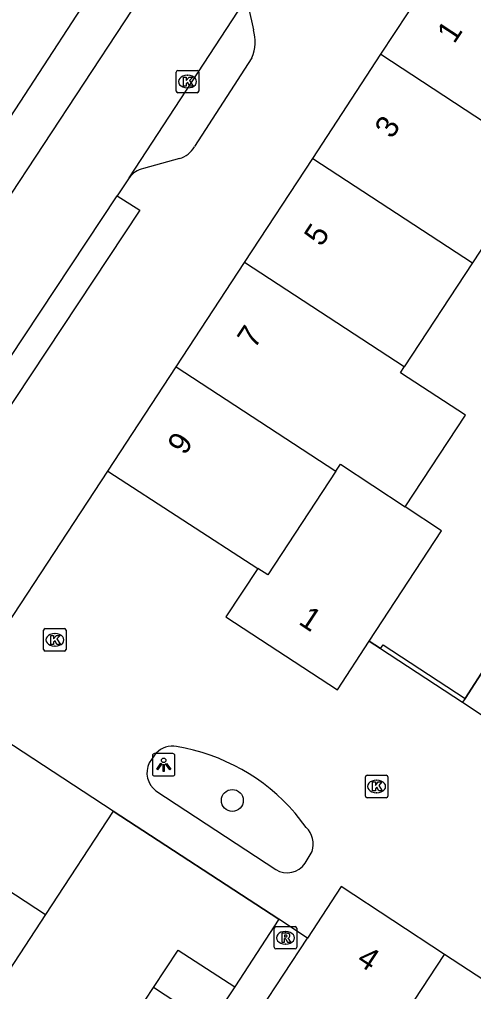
# Model space of a CAD drawing. Extents: x 159280 to 160375, y 384531 to 385872.
# Drawn here: x 159655.03 to 159675.25, y 385008.58 to 385051.93 of the extents above; entities that cross this region are included whole.
import ezdxf

# ---------------------------------------------------------------- set-up
doc = ezdxf.new("R2010")
doc.units = 0
for name, color, linetype in [('IMGEO_Boom', 7, 'Continuous'), ('IMGEO_Hek', 7, 'Continuous'), ('IMGEO_Kolk', 7, 'Continuous'), ('IMGEO_Lichtpunt', 7, 'Continuous'), ('IMGEO_Muur', 7, 'Continuous'), ('IMGEO_Pand', 7, 'Continuous'), ('IMGEO_Pand_nummerreeks', 7, 'Continuous'), ('IMGEO_Rijbaan_lokaal_open', 7, 'Continuous'), ('IMGEO_Rioolput', 7, 'Continuous'), ('IMGEO_Voetpad_open', 7, 'Continuous')]:
    doc.layers.add(name, color=color, linetype=linetype)

msp = doc.modelspace()

# ---------------------------------------------------------------- linework, layer by layer
at = {"layer": 'IMGEO_Boom'}
msp.add_circle((159664.511, 385017.106), 0.489, dxfattribs=at)
at = {"layer": 'IMGEO_Hek'}
for points in [[(159677.852, 385026.292), (159674.871, 385021.658)], [(159671.11, 385023.879), (159670.604, 385024.206)], [(159659.213, 385016.628), (159666.575, 385011.807)], [(159666.575, 385011.807), (159664.617, 385008.794)]]:
    msp.add_lwpolyline(points, dxfattribs=at)
at = {"layer": 'IMGEO_Kolk'}
for p, q in [((159662.015, 385048.73), (159662.015, 385049.582)), ((159662.09, 385049.656), (159662.942, 385049.656)), ((159662.503, 385049.436), (159662.528, 385049.436)), ((159663.016, 385049.582), (159663.016, 385048.73)), ((159662.526, 385048.876), (159662.501, 385048.876)), ((159662.942, 385048.656), (159662.09, 385048.656)), ((159656.111, 385023.839), (159656.111, 385024.691)), ((159656.186, 385024.765), (159657.038, 385024.765)), ((159657.112, 385024.691), (159657.112, 385023.839)), ((159656.599, 385024.545), (159656.624, 385024.545)), ((159657.038, 385023.765), (159656.186, 385023.765)), ((159656.622, 385023.985), (159656.597, 385023.985)), ((159670.435, 385017.303), (159670.435, 385018.155)), ((159670.51, 385018.229), (159671.362, 385018.229)), ((159671.436, 385018.155), (159671.436, 385017.303)), ((159670.923, 385018.009), (159670.948, 385018.009)), ((159671.362, 385017.229), (159670.51, 385017.229)), ((159670.946, 385017.449), (159670.921, 385017.449))]:
    msp.add_line(p, q, dxfattribs=at)
for points in [[(159662.015, 385048.73), (159662.015, 385049.582)], [(159662.09, 385049.656), (159662.942, 385049.656)], [(159662.336, 385049.356), (159662.459, 385049.356), (159662.459, 385049.205), (159662.589, 385049.356), (159662.753, 385049.356), (159662.607, 385049.205), (159662.76, 385048.956), (159662.608, 385048.956), (159662.523, 385049.12), (159662.459, 385049.053), (159662.459, 385048.956), (159662.336, 385048.956), (159662.336, 385049.356)], [(159663.016, 385049.582), (159663.016, 385048.73)], [(159662.942, 385048.656), (159662.09, 385048.656)], [(159656.111, 385023.839), (159656.111, 385024.691)], [(159656.186, 385024.765), (159657.038, 385024.765)], [(159657.112, 385024.691), (159657.112, 385023.839)], [(159656.432, 385024.465), (159656.555, 385024.465), (159656.555, 385024.314), (159656.685, 385024.465), (159656.849, 385024.465), (159656.703, 385024.314), (159656.856, 385024.065), (159656.704, 385024.065), (159656.619, 385024.229), (159656.555, 385024.162), (159656.555, 385024.065), (159656.432, 385024.065), (159656.432, 385024.465)], [(159657.038, 385023.765), (159656.186, 385023.765)], [(159670.435, 385017.303), (159670.435, 385018.155)], [(159670.51, 385018.229), (159671.362, 385018.229)], [(159671.436, 385018.155), (159671.436, 385017.303)], [(159670.756, 385017.929), (159670.879, 385017.929), (159670.879, 385017.778), (159671.009, 385017.929), (159671.173, 385017.929), (159671.027, 385017.778), (159671.18, 385017.529), (159671.028, 385017.529), (159670.943, 385017.693), (159670.879, 385017.626), (159670.879, 385017.529), (159670.756, 385017.529), (159670.756, 385017.929)], [(159671.362, 385017.229), (159670.51, 385017.229)]]:
    msp.add_lwpolyline(points, dxfattribs=at)
for centre, start, end in [((159662.092, 385049.58), 91.552, 178.448), ((159662.092, 385049.58), 91.552, 178.448), ((159662.94, 385049.58), 1.552, 88.448), ((159662.94, 385049.58), 1.552, 88.448), ((159662.092, 385048.732), 181.552, 268.448), ((159662.092, 385048.732), 181.552, 268.448), ((159662.94, 385048.732), 271.552, 358.448), ((159662.94, 385048.732), 271.552, 358.448), ((159656.188, 385024.689), 91.552, 178.448), ((159656.188, 385024.689), 91.552, 178.448), ((159657.036, 385024.689), 1.552, 88.448), ((159657.036, 385024.689), 1.552, 88.448), ((159656.188, 385023.841), 181.552, 268.448), ((159656.188, 385023.841), 181.552, 268.448), ((159657.036, 385023.841), 271.552, 358.448), ((159657.036, 385023.841), 271.552, 358.448), ((159670.512, 385018.153), 91.552, 178.448), ((159670.512, 385018.153), 91.552, 178.448), ((159671.36, 385018.153), 1.552, 88.448), ((159671.36, 385018.153), 1.552, 88.448), ((159670.512, 385017.305), 181.552, 268.448), ((159670.512, 385017.305), 181.552, 268.448), ((159671.36, 385017.305), 271.552, 358.448), ((159671.36, 385017.305), 271.552, 358.448)]:
    msp.add_arc(centre, 0.0765, start, end, dxfattribs=at)
for centre, major_axis, ratio, start_param, end_param in [((159662.502, 385049.156), (-0.387, 0.002), 0.722429, 4.712389, 7.853982), ((159662.527, 385049.156), (-0.39, 0.002), 0.717154, 1.570796, 4.712389), ((159656.598, 385024.265), (-0.387, 0.002), 0.722429, 4.712389, 7.853982), ((159656.623, 385024.265), (-0.39, 0.002), 0.717154, 1.570796, 4.712389), ((159670.922, 385017.729), (-0.387, 0.002), 0.722429, 4.712389, 7.853982), ((159670.947, 385017.729), (-0.39, 0.002), 0.717154, 1.570796, 4.712389)]:
    msp.add_ellipse(centre, major_axis=major_axis, ratio=ratio, start_param=start_param, end_param=end_param, dxfattribs=at)
at = {"layer": 'IMGEO_Lichtpunt'}
for p, q in [((159660.956, 385019.097), (159660.956, 385018.29)), ((159660.956, 385019.097), (159660.956, 385018.29)), ((159661.858, 385019.192), (159661.05, 385019.192)), ((159661.858, 385019.192), (159661.05, 385019.192)), ((159661.952, 385018.29), (159661.952, 385019.097)), ((159661.952, 385018.29), (159661.952, 385019.097)), ((159661.05, 385018.196), (159661.858, 385018.196)), ((159661.05, 385018.196), (159661.858, 385018.196))]:
    msp.add_line(p, q, dxfattribs=at)
for points in [[(159661.33, 385018.761), (159661.369, 385018.733), (159661.181, 385018.471), (159661.143, 385018.498), (159661.33, 385018.761)], [(159661.432, 385018.713), (159661.479, 385018.713), (159661.479, 385018.391), (159661.432, 385018.391), (159661.432, 385018.713)], [(159661.542, 385018.733), (159661.58, 385018.76), (159661.767, 385018.498), (159661.728, 385018.47), (159661.542, 385018.733)]]:
    msp.add_lwpolyline(points, dxfattribs=at)
msp.add_circle((159661.455, 385018.895), 0.0994, dxfattribs=at)
for centre, start, end in [((159661.05, 385019.097), 90, 180), ((159661.05, 385019.097), 90, 180), ((159661.858, 385019.097), 0, 90), ((159661.858, 385019.097), 0, 90), ((159661.05, 385018.29), 180, 270), ((159661.05, 385018.29), 180, 270), ((159661.858, 385018.29), 270, 0), ((159661.858, 385018.29), 270, 360)]:
    msp.add_arc(centre, 0.0946, start, end, dxfattribs=at)
at = {"layer": 'IMGEO_Muur'}
for points in [[(159671.11, 385023.879), (159671.223, 385024.044), (159674.871, 385021.658)], [(159671.11, 385023.879), (159674.757, 385021.492)], [(159674.871, 385021.658), (159674.757, 385021.492)]]:
    msp.add_lwpolyline(points, dxfattribs=at)
at = {"layer": 'IMGEO_Pand'}
for points in [[(159671.126, 385050.378), (159672.947, 385053.164), (159673.905, 385054.574), (159676.479, 385052.885)], [(159668.088, 385045.731), (159671.126, 385050.378)], [(159671.126, 385050.378), (159676.251, 385047.011)], [(159665.05, 385041.084), (159668.088, 385045.731)], [(159668.088, 385045.731), (159675.21, 385041.075)], [(159678.104, 385045.493), (159675.21, 385041.075)], [(159662.012, 385036.436), (159665.05, 385041.084)], [(159672.168, 385036.431), (159665.05, 385041.084)], [(159675.21, 385041.075), (159672.168, 385036.431)], [(159658.974, 385031.789), (159662.012, 385036.436)], [(159662.012, 385036.436), (159669.125, 385031.786)], [(159672.206, 385030.194), (159674.887, 385034.287), (159672.001, 385036.177), (159672.168, 385036.431)], [(159669.125, 385031.786), (159669.327, 385032.094), (159672.206, 385030.194)], [(159658.974, 385031.789), (159665.642, 385027.454)], [(159669.125, 385031.786), (159666.095, 385027.16), (159665.642, 385027.454)], [(159670.604, 385024.206), (159673.827, 385029.125), (159672.206, 385030.194)], [(159665.642, 385027.454), (159664.223, 385025.29), (159669.187, 385022.044), (159670.604, 385024.206)], [(159659.213, 385016.628), (159652.088, 385021.294)], [(159649.067, 385016.681), (159656.193, 385012.015)], [(159659.213, 385016.628), (159656.193, 385012.015)], [(159673.959, 385010.244), (159669.352, 385013.265), (159667.852, 385010.971)], [(159656.193, 385012.015), (159653.173, 385007.401)], [(159664.695, 385006.143), (159667.852, 385010.971)], [(159661.007, 385008.769), (159662.097, 385010.425), (159664.617, 385008.794)], [(159669.293, 385003.129), (159673.959, 385010.244)], [(159678.566, 385007.223), (159673.959, 385010.244)], [(159662.411, 385005.443), (159659.891, 385007.074), (159661.007, 385008.769)], [(159663.514, 385007.119), (159661.007, 385008.769)], [(159664.617, 385008.794), (159663.514, 385007.119)]]:
    msp.add_lwpolyline(points, dxfattribs=at)
at = {"layer": 'IMGEO_Rijbaan_lokaal_open'}
for points in [[(159652.518, 385040.886), (159661.5, 385054.568)], [(159659.919, 385044.859), (159665.274, 385053.079)], [(159659.919, 385044.859), (159659.378, 385044.063)], [(159645.527, 385023.106), (159651.154, 385031.619), (159659.378, 385044.063)], [(159652.088, 385021.294), (159658.974, 385031.789)], [(159670.604, 385024.206), (159671.11, 385023.879)], [(159674.757, 385021.492), (159676.297, 385020.469)], [(159661.123, 385019.221), (159660.805, 385018.779)], [(159661.112, 385017.539), (159666.447, 385014.03)], [(159666.575, 385011.807), (159659.213, 385016.628)], [(159667.8, 385015.904), (159667.309, 385016.54)], [(159667.754, 385014.305), (159668.063, 385014.828)], [(159667.852, 385010.971), (159666.575, 385011.807)]]:
    msp.add_lwpolyline(points, dxfattribs=at)
for centre, radius, start, end in [((159661.858, 385018.482), 1.042, 80.5, 134.8472), ((159660.516, 385010.643), 8.996, 40.9638, 80.3114), ((159661.722, 385018.348), 1.013, 154.8364, 232.975), ((159667.039, 385015.148), 1.073, 342.6579, 44.8124), ((159666.961, 385014.832), 0.952, 237.3489, 326.4152)]:
    msp.add_arc(centre, radius, start, end, dxfattribs=at)
at = {"layer": 'IMGEO_Rioolput'}
for p, q in [((159666.378, 385010.557), (159666.378, 385011.409)), ((159666.453, 385011.483), (159667.305, 385011.483)), ((159666.866, 385011.263), (159666.891, 385011.263)), ((159667.379, 385011.409), (159667.379, 385010.557)), ((159667.305, 385010.483), (159666.453, 385010.483)), ((159666.889, 385010.703), (159666.864, 385010.703))]:
    msp.add_line(p, q, dxfattribs=at)
for points in [[(159666.378, 385010.557), (159666.378, 385011.409)], [(159666.453, 385011.483), (159667.305, 385011.483)], [(159666.967, 385011.181), (159666.715, 385011.183), (159666.715, 385010.783)], [(159667.379, 385011.409), (159667.379, 385010.557)], [(159666.715, 385010.783), (159666.839, 385010.783), (159666.839, 385010.945), (159666.85, 385010.945)], [(159666.893, 385011.102), (159666.839, 385011.102), (159666.839, 385011.021)], [(159666.839, 385011.021), (159666.891, 385011.021)], [(159666.897, 385010.916), (159666.968, 385010.783), (159667.108, 385010.783), (159667.043, 385010.909)], [(159667.305, 385010.483), (159666.453, 385010.483)]]:
    msp.add_lwpolyline(points, dxfattribs=at)
for centre, radius, start, end in [((159666.455, 385011.407), 0.0765, 91.552, 178.448), ((159666.455, 385011.407), 0.0765, 91.552, 178.448), ((159666.966, 385011.071), 0.109, 350.3612, 89.416), ((159667.303, 385011.407), 0.0765, 1.552, 88.448), ((159667.303, 385011.407), 0.0765, 1.552, 88.448), ((159666.849, 385010.892), 0.0533, 26.0293, 88.6989), ((159666.875, 385011.21), 0.19, 274.7715, 282.9687), ((159666.899, 385011.006), 0.0964, 77.0061, 93.1865), ((159666.913, 385011.063), 0.0378, 276.6634, 79.6772), ((159666.964, 385011.071), 0.112, 277.5842, 350.9817), ((159666.948, 385010.856), 0.108, 29.5134, 73.7905), ((159666.455, 385010.559), 0.0765, 181.552, 268.448), ((159666.455, 385010.559), 0.0765, 181.552, 268.448), ((159667.303, 385010.559), 0.0765, 271.552, 358.448), ((159667.303, 385010.559), 0.0765, 271.552, 358.448)]:
    msp.add_arc(centre, radius, start, end, dxfattribs=at)
for centre, major_axis, ratio, start_param, end_param in [((159666.865, 385010.983), (-0.387, 0.002), 0.722429, 4.712389, 7.853982), ((159666.89, 385010.983), (-0.39, 0.002), 0.717154, 1.570796, 4.712389)]:
    msp.add_ellipse(centre, major_axis=major_axis, ratio=ratio, start_param=start_param, end_param=end_param, dxfattribs=at)
at = {"layer": 'IMGEO_Voetpad_open'}
for points in [[(159652.726, 385044.655), (159658.22, 385053.113)], [(159665.274, 385053.079), (159665.234, 385052.455), (159665.446, 385051.466)], [(159665.379, 385050.221), (159662.822, 385046.254)], [(159662.152, 385045.722), (159660.55, 385045.282)], [(159659.378, 385044.063), (159660.387, 385043.416), (159646.52, 385022.448), (159645.527, 385023.106)], [(159674.871, 385021.658), (159677.852, 385026.292)], [(159666.575, 385011.807), (159664.617, 385008.794)]]:
    msp.add_lwpolyline(points, dxfattribs=at)
for centre, radius, start, end in [((159663.808, 385050.93), 1.724, 335.717, 18.1222), ((159661.829, 385046.816), 1.141, 286.4242, 330.477), ((159660.783, 385044.252), 1.056, 102.7644, 144.9086)]:
    msp.add_arc(centre, radius, start, end, dxfattribs=at)

# ---------------------------------------------------------------- texts
at = {"layer": 'IMGEO_Pand_nummerreeks'}
for s, rotation, p in [('1', 56.6311, (159674.389, 385050.804)), ('3', 56.6311, (159671.617, 385046.563)), ('5', 56.6311, (159668.474, 385041.755)), ('7', 56.6311, (159665.5, 385037.206)), ('9', 56.6311, (159662.395, 385032.456)), ('1', 326.6195, (159667.415, 385024.997)), ('4', 326.545, (159669.992, 385009.858))]:
    msp.add_text(s, height=1, rotation=rotation, dxfattribs=at).set_placement(p)

doc.saveas('drawing.dxf')
